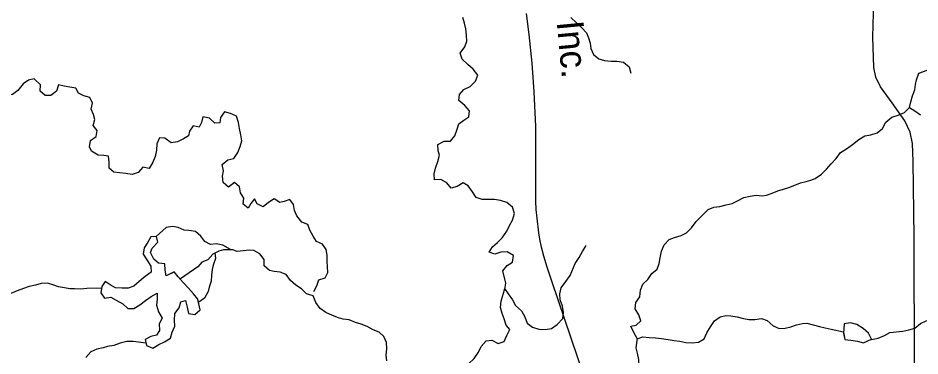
# Model space of a CAD drawing. Extents: x 1985906 to 2277390, y 930619 to 1324581.
# Drawn here: x 2117262 to 2127337, y 1145329 to 1149109 of the extents above; entities that cross this region are included whole.
import ezdxf

# ---------------------------------------------------------------- set-up
doc = ezdxf.new("R2010")
doc.units = 0
for name, color, linetype in [('GM_X_County_Road', 7, 'Continuous'), ('GM_X_Minor_Lake', 7, 'Continuous'), ('GM_X_Minor_River', 7, 'Continuous'), ('GM_X_Rail_Line', 7, 'Continuous'), ('GM_X_Rail_Line_Text', 7, 'Continuous')]:
    doc.layers.add(name, color=color, linetype=linetype)

msp = doc.modelspace()

# ---------------------------------------------------------------- linework, layer by layer
at = {"layer": 'GM_X_County_Road'}
msp.add_lwpolyline([(2127336, 1142877), (2127278, 1145169), (2127271, 1146659), (2127263, 1147504), (2127254, 1147705), (2127228, 1147831), (2127167, 1147960), (2127026, 1148160), (2126898, 1148340), (2126845, 1148447), (2126821, 1148557), (2126812, 1148894), (2126835, 1149703), (2126829, 1151416), (2126824, 1152438), (2126824, 1153686), (2126812, 1154284)], dxfattribs=at)
at = {"layer": 'GM_X_Minor_Lake'}
for points in [[(2119006, 1146271), (2118917, 1146226), (2118906, 1146290), (2118904, 1146359), (2118832, 1146368), (2118779, 1146412), (2118743, 1146485), (2118761, 1146535), (2118823, 1146601), (2118810, 1146666), (2118744, 1146663), (2118712, 1146601), (2118672, 1146537), (2118659, 1146468), (2118703, 1146404), (2118746, 1146334), (2118748, 1146266), (2118682, 1146217), (2118616, 1146161), (2118556, 1146110), (2118492, 1146086), (2118424, 1146088), (2118351, 1146092), (2118293, 1146124), (2118237, 1146164), (2118197, 1146105), (2118187, 1146037), (2118227, 1145977), (2118300, 1145987), (2118360, 1145955), (2118432, 1145911), (2118489, 1145861), (2118555, 1145861), (2118623, 1145900), (2118685, 1145948), (2118751, 1145995), (2118815, 1146033), (2118817, 1145965), (2118810, 1145896), (2118832, 1145824), (2118871, 1145754), (2118839, 1145688), (2118841, 1145615), (2118809, 1145561), (2118747, 1145549), (2118683, 1145514), (2118699, 1145446), (2118768, 1145418), (2118834, 1145457), (2118898, 1145487), (2118966, 1145527), (2118986, 1145594), (2119013, 1145662), (2119009, 1145730), (2119013, 1145803), (2119061, 1145869), (2119082, 1145935), (2119133, 1145950), (2119153, 1145877), (2119167, 1145805), (2119236, 1145793), (2119296, 1145844), (2119271, 1145964)], [(2119001, 1146268), (2118917, 1146226), (2118906, 1146290), (2118904, 1146359), (2118832, 1146368), (2118779, 1146412), (2118743, 1146485), (2118761, 1146535), (2118823, 1146601), (2118810, 1146666), (2118744, 1146663), (2118712, 1146601), (2118672, 1146537), (2118659, 1146468), (2118703, 1146404), (2118746, 1146334), (2118748, 1146266), (2118682, 1146217), (2118616, 1146161), (2118556, 1146110), (2118492, 1146086), (2118424, 1146088), (2118351, 1146092), (2118293, 1146124), (2118237, 1146164), (2118197, 1146105), (2118187, 1146037), (2118227, 1145977), (2118300, 1145987), (2118360, 1145955), (2118432, 1145911), (2118489, 1145861), (2118555, 1145861), (2118623, 1145900), (2118685, 1145948), (2118751, 1145995), (2118815, 1146033), (2118817, 1145965), (2118810, 1145896), (2118832, 1145824), (2118871, 1145754), (2118839, 1145688), (2118841, 1145615), (2118809, 1145561), (2118747, 1145549), (2118683, 1145514), (2118699, 1145446), (2118768, 1145418), (2118834, 1145457), (2118898, 1145487), (2118966, 1145527), (2118986, 1145594), (2119013, 1145662), (2119009, 1145730), (2119013, 1145803), (2119061, 1145869), (2119082, 1145935), (2119133, 1145950), (2119153, 1145877), (2119167, 1145805), (2119236, 1145793), (2119296, 1145844), (2119271, 1145960)], [(2119271, 1145964), (2119222, 1146026), (2119168, 1146086), (2119106, 1146150), (2119053, 1146216), (2119006, 1146271)], [(2119271, 1145963), (2119222, 1146026), (2119168, 1146086), (2119106, 1146150), (2119053, 1146216), (2119007, 1146271)], [(2126796, 1145517), (2126762, 1145586), (2126703, 1145636), (2126633, 1145681), (2126562, 1145700), (2126492, 1145688), (2126485, 1145582)], [(2126796, 1145517), (2126762, 1145586), (2126703, 1145636), (2126633, 1145681), (2126562, 1145700), (2126492, 1145688), (2126485, 1145580)], [(2126485, 1145582), (2126497, 1145515), (2126565, 1145507), (2126638, 1145496), (2126708, 1145478), (2126796, 1145517)], [(2126486, 1145579), (2126497, 1145515), (2126565, 1145507), (2126638, 1145496), (2126708, 1145478), (2126797, 1145517)]]:
    msp.add_lwpolyline(points, dxfattribs=at)
at = {"layer": 'GM_X_Minor_River'}
for points in [[(2122700, 1146075), (2122712, 1146145), (2122679, 1146282), (2122725, 1146342), (2122785, 1146379), (2122798, 1146452), (2122728, 1146494), (2122656, 1146491), (2122589, 1146467), (2122525, 1146489), (2122564, 1146549), (2122618, 1146597), (2122672, 1146651), (2122721, 1146725), (2122753, 1146789), (2122786, 1146849), (2122808, 1146922), (2122784, 1146992), (2122722, 1147045), (2122650, 1147067), (2122584, 1147078), (2122516, 1147078), (2122448, 1147080), (2122380, 1147103), (2122340, 1147165), (2122290, 1147232), (2122234, 1147266), (2122168, 1147223), (2122100, 1147207), (2122054, 1147265), (2121984, 1147304), (2121915, 1147298), (2121910, 1147365), (2121924, 1147431), (2121951, 1147503), (2121969, 1147575), (2121957, 1147625), (2121951, 1147694), (2122024, 1147730), (2122094, 1147733), (2122143, 1147793), (2122163, 1147855), (2122185, 1147926), (2122244, 1147967), (2122298, 1148005), (2122306, 1148069), (2122252, 1148130), (2122185, 1148185), (2122195, 1148253), (2122243, 1148311), (2122312, 1148341), (2122374, 1148403), (2122397, 1148471), (2122347, 1148537), (2122287, 1148590), (2122225, 1148650), (2122201, 1148717), (2122252, 1148785), (2122276, 1148849), (2122272, 1148917), (2122263, 1148986), (2122249, 1149052), (2122231, 1149116)], [(2123439, 1149116), (2123501, 1149055), (2123560, 1148999), (2123614, 1148942), (2123636, 1148888), (2123654, 1148827), (2123662, 1148767), (2123691, 1148699), (2123751, 1148652), (2123815, 1148632), (2123887, 1148625), (2123952, 1148625), (2124024, 1148616), (2124090, 1148562), (2124109, 1148491)], [(2124180, 1145525), (2124140, 1145593), (2124108, 1145661), (2124166, 1145675), (2124218, 1145724), (2124196, 1145790), (2124155, 1145858), (2124165, 1145928), (2124209, 1145991), (2124214, 1146065), (2124240, 1146131), (2124296, 1146186), (2124344, 1146252), (2124402, 1146301), (2124424, 1146365), (2124437, 1146427), (2124449, 1146500), (2124479, 1146572), (2124535, 1146631), (2124597, 1146653), (2124669, 1146675), (2124731, 1146708), (2124785, 1146764), (2124838, 1146833), (2124970, 1146966), (2125036, 1146994), (2125102, 1147002), (2125171, 1147021), (2125239, 1147033), (2125307, 1147069), (2125371, 1147100), (2125439, 1147116), (2125507, 1147126), (2125573, 1147121), (2125623, 1147127), (2125687, 1147151), (2125749, 1147175), (2125814, 1147194), (2125874, 1147212), (2125940, 1147240), (2126004, 1147265), (2126068, 1147281), (2126118, 1147295), (2126168, 1147314), (2126236, 1147364), (2126294, 1147418), (2126346, 1147479), (2126400, 1147539), (2126451, 1147604), (2126517, 1147646), (2126585, 1147695), (2126653, 1147749), (2126721, 1147790), (2126787, 1147802), (2126860, 1147824), (2126919, 1147875), (2126957, 1147945), (2127023, 1148000), (2127095, 1148024), (2127163, 1148052), (2127221, 1148107), (2127237, 1148173), (2127255, 1148237), (2127280, 1148304), (2127288, 1148366), (2127300, 1148418), (2127326, 1148491), (2127458, 1148539)], [(2117511, 1148290), (2117514, 1148362), (2117444, 1148428), (2117378, 1148414), (2117320, 1148372), (2117262, 1148299), (2117200, 1148255), (2117138, 1148243), (2117074, 1148214)], [(2120565, 1146051), (2120599, 1146113), (2120622, 1146181), (2120692, 1146202), (2120722, 1146262), (2120718, 1146330), (2120714, 1146381), (2120717, 1146455), (2120703, 1146521), (2120665, 1146581), (2120596, 1146609), (2120558, 1146671), (2120521, 1146737), (2120501, 1146800), (2120433, 1146824), (2120376, 1146896), (2120352, 1146958), (2120338, 1147022), (2120297, 1147080), (2120237, 1147058), (2120185, 1147046), (2120123, 1147088), (2120061, 1147045), (2119999, 1146997), (2119934, 1147031), (2119902, 1147087), (2119864, 1147033), (2119832, 1146982), (2119778, 1147026), (2119785, 1147093), (2119747, 1147155), (2119735, 1147221), (2119682, 1147271), (2119612, 1147218), (2119554, 1147269), (2119548, 1147341), (2119557, 1147401), (2119543, 1147471), (2119607, 1147522), (2119673, 1147538), (2119717, 1147604), (2119745, 1147671), (2119762, 1147737), (2119752, 1147801), (2119736, 1147872), (2119725, 1147940), (2119703, 1148010), (2119637, 1148042), (2119568, 1148060), (2119525, 1147997), (2119515, 1147935), (2119459, 1147931), (2119400, 1147987), (2119328, 1148005), (2119312, 1147939), (2119286, 1147888), (2119218, 1147904), (2119176, 1147844), (2119168, 1147793), (2119110, 1147757), (2119044, 1147723), (2118972, 1147712), (2118904, 1147766), (2118841, 1147770), (2118814, 1147702), (2118808, 1147630), (2118794, 1147561), (2118770, 1147495), (2118727, 1147426), (2118658, 1147442), (2118606, 1147382), (2118536, 1147358), (2118466, 1147371), (2118396, 1147379), (2118331, 1147385), (2118281, 1147431), (2118281, 1147495), (2118272, 1147562), (2118222, 1147573), (2118158, 1147575), (2118084, 1147619), (2118061, 1147669), (2118073, 1147738), (2118137, 1147784), (2118147, 1147852), (2118100, 1147908), (2118120, 1147975), (2118106, 1148029), (2118079, 1148089), (2118093, 1148155), (2118063, 1148218), (2117998, 1148239), (2117936, 1148267), (2117908, 1148325), (2117840, 1148337), (2117779, 1148345), (2117715, 1148361), (2117693, 1148291), (2117629, 1148244), (2117565, 1148242), (2117511, 1148290)], [(2127342, 1148021), (2127280, 1148067), (2127220, 1148104)], [(2119637, 1146519), (2119549, 1146568), (2119477, 1146583), (2119411, 1146575), (2119348, 1146609), (2119306, 1146671), (2119243, 1146721), (2119171, 1146731), (2119119, 1146737), (2119051, 1146767), (2118988, 1146779), (2118916, 1146766), (2118807, 1146665)], [(2122696, 1146084), (2122738, 1146026), (2122785, 1145959), (2122819, 1145893), (2122888, 1145835), (2122922, 1145769), (2122948, 1145695), (2123009, 1145651), (2123079, 1145629), (2123151, 1145627), (2123220, 1145638), (2123283, 1145682), (2123347, 1145749), (2123357, 1145815), (2123343, 1145885), (2123320, 1145957), (2123316, 1146026), (2123328, 1146090), (2123382, 1146163), (2123431, 1146229), (2123487, 1146362), (2123531, 1146430), (2123566, 1146499), (2123608, 1146565)], [(2121381, 1145274), (2121375, 1145340), (2121382, 1145409), (2121378, 1145481), (2121350, 1145547), (2121297, 1145597), (2121231, 1145621), (2121164, 1145659), (2121096, 1145687), (2121032, 1145705), (2120963, 1145733), (2120893, 1145741), (2120843, 1145756), (2120775, 1145782), (2120702, 1145816), (2120638, 1145860), (2120589, 1145928), (2120559, 1146001), (2120483, 1146026), (2120430, 1146080), (2120364, 1146120), (2120305, 1146174), (2120259, 1146239), (2120191, 1146268), (2120122, 1146274), (2120072, 1146286), (2120010, 1146338), (2120011, 1146410), (2119965, 1146471), (2119898, 1146510), (2119846, 1146512), (2119778, 1146504), (2119710, 1146498), (2119660, 1146516), (2119607, 1146518), (2119557, 1146517), (2119507, 1146501), (2119439, 1146467), (2119381, 1146406), (2119317, 1146378), (2119271, 1146326), (2119078, 1146191)], [(2119461, 1146483), (2119467, 1146419), (2119442, 1146346), (2119432, 1146296), (2119422, 1146232), (2119418, 1146167), (2119397, 1146099), (2119385, 1146049), (2119347, 1145976), (2119283, 1145932)], [(2118194, 1146089), (2118032, 1146085), (2117964, 1146076), (2117892, 1146080), (2117842, 1146082), (2117781, 1146092), (2117713, 1146104), (2117663, 1146121), (2117593, 1146143), (2117522, 1146141), (2117458, 1146121), (2117388, 1146106), (2117322, 1146084), (2117252, 1146058), (2117202, 1146036), (2117142, 1146017), (2117070, 1145997), (2117005, 1145991), (2116937, 1145982), (2116863, 1145972), (2116791, 1145976), (2116725, 1145978), (2116654, 1145978)], [(2122230, 1144996), (2122224, 1145117), (2122238, 1145185), (2122296, 1145241), (2122357, 1145303), (2122405, 1145371), (2122436, 1145435), (2122490, 1145497), (2122554, 1145505), (2122626, 1145470), (2122693, 1145490), (2122723, 1145558), (2122757, 1145624), (2122714, 1145675), (2122694, 1145743), (2122672, 1145806), (2122650, 1145870), (2122659, 1145942), (2122699, 1146083)], [(2124179, 1145523), (2124241, 1145543), (2124313, 1145537), (2124385, 1145533), (2124452, 1145524), (2124524, 1145512), (2124592, 1145504), (2124656, 1145496), (2124721, 1145480), (2124793, 1145475), (2124865, 1145485), (2124925, 1145523), (2124955, 1145588), (2124996, 1145656), (2125042, 1145721), (2125104, 1145769), (2125170, 1145781), (2125223, 1145778), (2125295, 1145768), (2125365, 1145750), (2125425, 1145736), (2125493, 1145738), (2125566, 1145747), (2125630, 1145725), (2125696, 1145667), (2125763, 1145635), (2125831, 1145641), (2125895, 1145657), (2125957, 1145678), (2126025, 1145692), (2126075, 1145696), (2126144, 1145678), (2126216, 1145659), (2126280, 1145645), (2126346, 1145629), (2126483, 1145599)], [(2126797, 1145515), (2126870, 1145530), (2126940, 1145557), (2127000, 1145591), (2127145, 1145608), (2127213, 1145620), (2127281, 1145642), (2127345, 1145691), (2127405, 1145721), (2127477, 1145727), (2127541, 1145698), (2127608, 1145650), (2127668, 1145598), (2127731, 1145584), (2127805, 1145570), (2127875, 1145560), (2127943, 1145564), (2128010, 1145547), (2128060, 1145529), (2128128, 1145495)], [(2124380, 1144867), (2124312, 1144878), (2124244, 1144856), (2124172, 1144868), (2124161, 1144940), (2124203, 1145007), (2124193, 1145079), (2124197, 1145151), (2124200, 1145221), (2124196, 1145290), (2124184, 1145362), (2124167, 1145422), (2124182, 1145527)], [(2118692, 1145473), (2118549, 1145490), (2118476, 1145490), (2118404, 1145471), (2118334, 1145447), (2118262, 1145437), (2118212, 1145422), (2118144, 1145404), (2118076, 1145374), (2118020, 1145313)]]:
    msp.add_lwpolyline(points, dxfattribs=at)
at = {"layer": 'GM_X_Rail_Line'}
msp.add_lwpolyline([(2125827, 1138531), (2125525, 1139412), (2125163, 1140473), (2124896, 1141255), (2124080, 1143652), (2123945, 1144047), (2123226, 1146166), (2123172, 1146324), (2123137, 1146446), (2123110, 1146548), (2123091, 1146636), (2123079, 1146708), (2123060, 1146870), (2123051, 1146967), (2123046, 1147060), (2123045, 1147897), (2123029, 1148285), (2123021, 1148392), (2123004, 1148603), (2122972, 1148923), (2122942, 1149160)], dxfattribs=at)

# ---------------------------------------------------------------- texts
at = {"layer": 'GM_X_Rail_Line_Text'}
msp.add_text('Inc.', height=299, rotation=275.376, dxfattribs=at).set_placement((2123279, 1149066))

doc.saveas('drawing.dxf')
